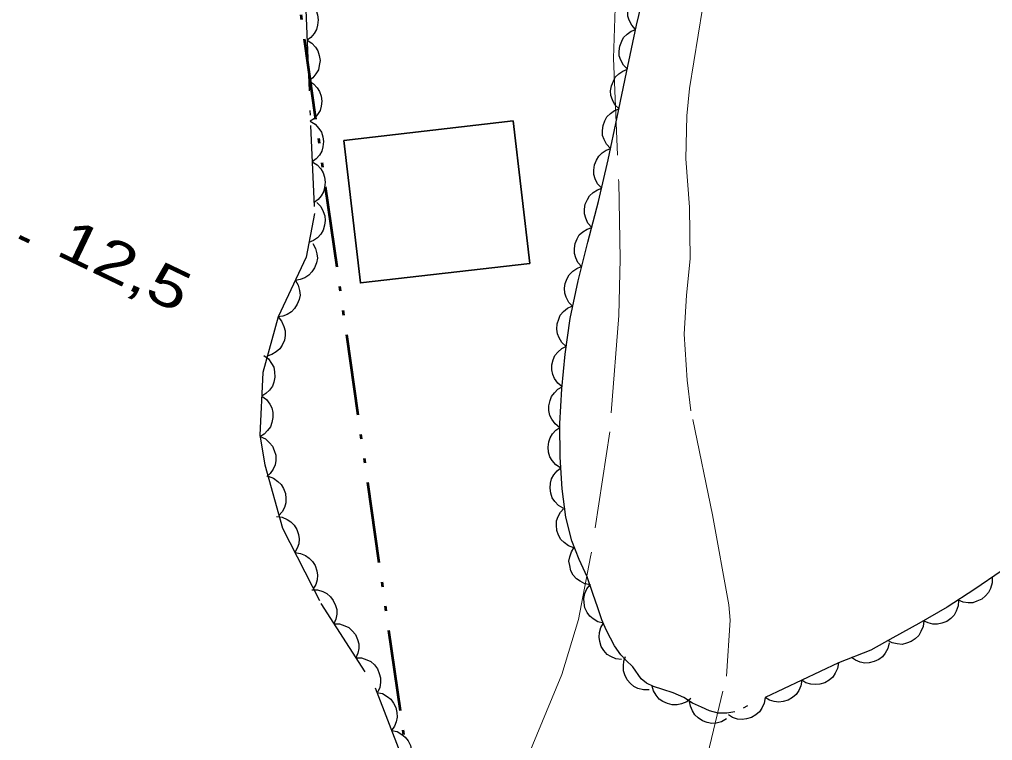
# Model space of a CAD drawing. Extents: x 355726 to 357533, y 5103782 to 5105258.
# Drawn here: x 356140.49 to 356176.45, y 5105001.25 to 5105027.89 of the extents above; entities that cross this region are included whole.
import ezdxf

# ---------------------------------------------------------------- set-up
doc = ezdxf.new("R2010")
doc.units = 0
doc.header["$LTSCALE"] = 0.6
for name, pattern in [('DASH_DOUBLE_DOT', [9.2, 5, -1.2, 0.3, -1.2, 0.3, -1.2]), ('DOT_DASHED', [7.7, 5, -1.2, 0.3, -1.2]), ('LONG_DASHED', [7.5, 6, -1.5])]:
    doc.linetypes.add(name, pattern=pattern)
for name, color, linetype, lineweight in [('2', 7, 'LONG_DASHED', 13), ('3', 7, 'Continuous', 140), ('31', 7, 'Continuous', 35), ('4', 7, 'DASH_DOUBLE_DOT', 53), ('44', 7, 'Continuous', 25)]:
    doc.layers.add(name, color=color, linetype=linetype, lineweight=lineweight)

msp = doc.modelspace()

# ---------------------------------------------------------------- linework, layer by layer
at = {"layer": '2'}
for points in [[(356165.65, 5104999.57), (356166.62, 5105003.62), (356166.76, 5105005.69), (356166.71, 5105006.26), (356166.1, 5105009.59), (356165.31, 5105013.43), (356165.17, 5105014.57), (356165.06, 5105016.26), (356165.14, 5105017.71), (356165.28, 5105019.05), (356165.25, 5105020.96), (356165.12, 5105022.74), (356165.16, 5105024.33), (356165.26, 5105025.34), (356165.74, 5105028.3), (356166.02, 5105033.32), (356166.11, 5105036.01), (356166.25, 5105036.91), (356167.08, 5105039.84), (356167.35, 5105041.43), (356167.57, 5105042.13), (356167.83, 5105042.71)], [(356162.55, 5105029.68), (356162.44, 5105026.47), (356162.64, 5105021.88), (356162.69, 5105019.05), (356162.64, 5105016.95), (356162.31, 5105012.66), (356161.6, 5105008.03), (356161.15, 5105005.72), (356160.54, 5105003.68), (356159.25, 5105000.59)]]:
    msp.add_lwpolyline(points, dxfattribs=at)
at = {"layer": '3'}
msp.add_line((356140.49, 5105019.86), (356140.85, 5105019.69), dxfattribs=at)
at = {"layer": '31'}
msp.add_lwpolyline([(356158.74, 5105024.15), (356159.35, 5105018.88), (356153.09, 5105018.16), (356152.48, 5105023.42), (356158.74, 5105024.15)], close=True, dxfattribs=at)
at = {"layer": '4'}
msp.add_lwpolyline([(356177.31, 5104896.7), (356162.28, 5104952.8), (356155.35, 5104996.88), (356148.26, 5105046.53), (356143.19, 5105083.66), (356158.61, 5105101.48), (356161.38, 5105105.71)], dxfattribs=at)
at = {"layer": '44', "linetype": 'DOT_DASHED'}
for points in [[(356146.42, 5105066.19), (356148.46, 5105052.53), (356149.01, 5105044.69), (356150.3, 5105037.81), (356150.9, 5105034.3), (356151.01, 5105031.66), (356151.07, 5105028.25), (356151.25, 5105023.98), (356151.4, 5105020.72), (356151.09, 5105019.11), (356150.05, 5105016.91), (356149.49, 5105014.85), (356149.38, 5105012.53), (356149.56, 5105011.44), (356150.21, 5105009.09), (356151.63, 5105006.31), (356153.64, 5105003.19), (356154.61, 5105000.67)], [(356170.76, 5105004.12), (356166.93, 5105002.3), (356166.63, 5105002.26), (356166.31, 5105002.26), (356166, 5105002.34), (356165.7, 5105002.48), (356165.37, 5105002.63), (356165.04, 5105002.83), (356164.65, 5105003.01), (356164.27, 5105003.13), (356163.92, 5105003.24), (356163.66, 5105003.36), (356163.47, 5105003.53), (356163.16, 5105003.97), (356162.9, 5105004.22), (356162.72, 5105004.41), (356162.48, 5105004.75), (356162.34, 5105005.03), (356162.17, 5105005.34), (356162.02, 5105005.71), (356161.87, 5105006.15), (356161.68, 5105006.68), (356161.47, 5105007.29), (356161.18, 5105007.93), (356160.91, 5105008.63), (356160.69, 5105009.5), (356160.55, 5105010.55), (356160.48, 5105011.72), (356160.46, 5105012.96), (356160.54, 5105014.24), (356160.66, 5105015.53), (356160.84, 5105016.84), (356161.14, 5105018.23), (356161.5, 5105019.66), (356161.89, 5105021.17), (356162.25, 5105022.71), (356162.58, 5105024.28), (356162.93, 5105025.94), (356163.3, 5105027.69), (356163.72, 5105029.48)], [(356176.77, 5105007.51), (356175.8, 5105006.84), (356174.78, 5105006.18), (356173.73, 5105005.57), (356172.77, 5105005.04), (356171.96, 5105004.59), (356170.76, 5105004.12)]]:
    msp.add_lwpolyline(points, dxfattribs=at)
at = {"layer": '44'}
for points in [[(356163.26, 5105027.53), (356163.12, 5105027.68), (356163.03, 5105027.87), (356162.98, 5105028.02), (356162.98, 5105028.2), (356163, 5105028.38), (356163.08, 5105028.56), (356163.16, 5105028.7), (356163.28, 5105028.82), (356163.44, 5105028.93), (356163.61, 5105028.99)], [(356151.05, 5105028.63), (356151.23, 5105028.52), (356151.37, 5105028.36), (356151.46, 5105028.23), (356151.51, 5105028.06), (356151.53, 5105027.88), (356151.51, 5105027.69), (356151.47, 5105027.53), (356151.38, 5105027.38), (356151.26, 5105027.23), (356151.12, 5105027.13)], [(356162.96, 5105026.06), (356162.81, 5105026.21), (356162.72, 5105026.39), (356162.66, 5105026.55), (356162.65, 5105026.72), (356162.68, 5105026.91), (356162.75, 5105027.09), (356162.82, 5105027.23), (356162.95, 5105027.35), (356163.1, 5105027.46), (356163.27, 5105027.53)], [(356151.12, 5105027.13), (356151.3, 5105027.02), (356151.43, 5105026.87), (356151.52, 5105026.73), (356151.57, 5105026.56), (356151.6, 5105026.38), (356151.57, 5105026.19), (356151.54, 5105026.03), (356151.45, 5105025.88), (356151.33, 5105025.74), (356151.18, 5105025.63)], [(356162.65, 5105024.59), (356162.5, 5105024.74), (356162.41, 5105024.93), (356162.35, 5105025.08), (356162.34, 5105025.26), (356162.37, 5105025.44), (356162.44, 5105025.62), (356162.51, 5105025.76), (356162.64, 5105025.89), (356162.79, 5105025.99), (356162.96, 5105026.06)], [(356151.18, 5105025.63), (356151.36, 5105025.52), (356151.49, 5105025.37), (356151.58, 5105025.23), (356151.64, 5105025.06), (356151.66, 5105024.88), (356151.64, 5105024.69), (356151.6, 5105024.53), (356151.51, 5105024.38), (356151.39, 5105024.24), (356151.24, 5105024.13)], [(356162.34, 5105023.13), (356162.19, 5105023.28), (356162.1, 5105023.46), (356162.04, 5105023.61), (356162.04, 5105023.79), (356162.06, 5105023.97), (356162.13, 5105024.15), (356162.2, 5105024.3), (356162.33, 5105024.42), (356162.48, 5105024.53), (356162.65, 5105024.59)], [(356151.24, 5105024.13), (356151.42, 5105024.02), (356151.56, 5105023.87), (356151.65, 5105023.73), (356151.7, 5105023.56), (356151.73, 5105023.38), (356151.7, 5105023.19), (356151.67, 5105023.03), (356151.58, 5105022.88), (356151.46, 5105022.74), (356151.31, 5105022.63)], [(356162.01, 5105021.66), (356161.86, 5105021.82), (356161.77, 5105022), (356161.72, 5105022.16), (356161.72, 5105022.33), (356161.74, 5105022.52), (356161.82, 5105022.69), (356161.9, 5105022.84), (356162.03, 5105022.96), (356162.18, 5105023.06), (356162.35, 5105023.12)], [(356151.31, 5105022.63), (356151.49, 5105022.52), (356151.63, 5105022.37), (356151.72, 5105022.23), (356151.77, 5105022.07), (356151.79, 5105021.88), (356151.77, 5105021.69), (356151.73, 5105021.53), (356151.64, 5105021.38), (356151.53, 5105021.24), (356151.38, 5105021.13)], [(356161.64, 5105020.21), (356161.5, 5105020.37), (356161.42, 5105020.55), (356161.37, 5105020.71), (356161.37, 5105020.88), (356161.4, 5105021.07), (356161.48, 5105021.24), (356161.56, 5105021.38), (356161.69, 5105021.5), (356161.85, 5105021.6), (356162.02, 5105021.66)], [(356151.48, 5105021.13), (356151.63, 5105020.98), (356151.72, 5105020.8), (356151.78, 5105020.64), (356151.79, 5105020.47), (356151.77, 5105020.29), (356151.71, 5105020.11), (356151.63, 5105019.96), (356151.51, 5105019.83), (356151.36, 5105019.72), (356151.19, 5105019.65)], [(356161.27, 5105018.75), (356161.13, 5105018.91), (356161.05, 5105019.09), (356161, 5105019.25), (356161, 5105019.43), (356161.03, 5105019.61), (356161.1, 5105019.79), (356161.18, 5105019.93), (356161.31, 5105020.05), (356161.47, 5105020.15), (356161.64, 5105020.21)], [(356151.33, 5105019.61), (356151.43, 5105019.43), (356151.48, 5105019.23), (356151.5, 5105019.07), (356151.47, 5105018.9), (356151.4, 5105018.72), (356151.29, 5105018.57), (356151.19, 5105018.44), (356151.04, 5105018.35), (356150.86, 5105018.28), (356150.69, 5105018.25)], [(356160.94, 5105017.29), (356160.79, 5105017.44), (356160.7, 5105017.63), (356160.65, 5105017.78), (356160.64, 5105017.96), (356160.66, 5105018.14), (356160.73, 5105018.32), (356160.81, 5105018.46), (356160.94, 5105018.59), (356161.09, 5105018.69), (356161.25, 5105018.76)], [(356150.69, 5105018.25), (356150.79, 5105018.07), (356150.84, 5105017.88), (356150.86, 5105017.71), (356150.83, 5105017.54), (356150.76, 5105017.37), (356150.65, 5105017.21), (356150.54, 5105017.09), (356150.39, 5105016.99), (356150.22, 5105016.93), (356150.04, 5105016.9)], [(356160.7, 5105015.81), (356160.54, 5105015.95), (356160.44, 5105016.13), (356160.37, 5105016.28), (356160.35, 5105016.45), (356160.36, 5105016.64), (356160.42, 5105016.82), (356160.48, 5105016.97), (356160.6, 5105017.1), (356160.74, 5105017.22), (356160.9, 5105017.3)], [(356150.05, 5105016.9), (356150.18, 5105016.74), (356150.26, 5105016.55), (356150.31, 5105016.39), (356150.31, 5105016.22), (356150.28, 5105016.04), (356150.2, 5105015.86), (356150.11, 5105015.72), (356149.98, 5105015.61), (356149.82, 5105015.51), (356149.65, 5105015.45)], [(356160.55, 5105014.32), (356160.39, 5105014.45), (356160.27, 5105014.62), (356160.2, 5105014.77), (356160.17, 5105014.94), (356160.17, 5105015.13), (356160.22, 5105015.31), (356160.28, 5105015.47), (356160.39, 5105015.6), (356160.53, 5105015.73), (356160.69, 5105015.81)], [(356149.52, 5105015.47), (356149.69, 5105015.35), (356149.81, 5105015.18), (356149.89, 5105015.04), (356149.92, 5105014.87), (356149.93, 5105014.68), (356149.89, 5105014.49), (356149.84, 5105014.34), (356149.73, 5105014.2), (356149.6, 5105014.07), (356149.45, 5105013.97)], [(356160.45, 5105012.82), (356160.29, 5105012.95), (356160.17, 5105013.12), (356160.09, 5105013.26), (356160.06, 5105013.44), (356160.05, 5105013.62), (356160.1, 5105013.81), (356160.15, 5105013.96), (356160.26, 5105014.1), (356160.39, 5105014.23), (356160.55, 5105014.32)], [(356149.45, 5105013.97), (356149.62, 5105013.85), (356149.74, 5105013.68), (356149.82, 5105013.54), (356149.85, 5105013.37), (356149.86, 5105013.18), (356149.82, 5105013), (356149.77, 5105012.84), (356149.66, 5105012.7), (356149.53, 5105012.57), (356149.38, 5105012.47)], [(356160.49, 5105011.32), (356160.31, 5105011.44), (356160.18, 5105011.59), (356160.09, 5105011.73), (356160.04, 5105011.9), (356160.03, 5105012.09), (356160.05, 5105012.28), (356160.1, 5105012.43), (356160.19, 5105012.58), (356160.31, 5105012.72), (356160.46, 5105012.82)], [(356149.39, 5105012.48), (356149.58, 5105012.39), (356149.73, 5105012.25), (356149.84, 5105012.13), (356149.91, 5105011.97), (356149.96, 5105011.79), (356149.96, 5105011.6), (356149.94, 5105011.43), (356149.87, 5105011.27), (356149.76, 5105011.12), (356149.63, 5105011)], [(356160.59, 5105009.83), (356160.41, 5105009.93), (356160.28, 5105010.08), (356160.18, 5105010.22), (356160.13, 5105010.39), (356160.1, 5105010.57), (356160.12, 5105010.76), (356160.16, 5105010.92), (356160.24, 5105011.07), (356160.36, 5105011.21), (356160.5, 5105011.32)], [(356149.68, 5105011.01), (356149.88, 5105010.94), (356150.04, 5105010.82), (356150.16, 5105010.71), (356150.25, 5105010.56), (356150.32, 5105010.38), (356150.34, 5105010.19), (356150.34, 5105010.03), (356150.28, 5105009.86), (356150.2, 5105009.7), (356150.08, 5105009.56)], [(356149.99, 5105009.52), (356150.2, 5105009.5), (356150.38, 5105009.42), (356150.52, 5105009.33), (356150.64, 5105009.2), (356150.74, 5105009.04), (356150.8, 5105008.86), (356150.83, 5105008.7), (356150.81, 5105008.52), (356150.76, 5105008.35), (356150.67, 5105008.19)], [(356160.98, 5105008.37), (356160.78, 5105008.44), (356160.62, 5105008.56), (356160.5, 5105008.68), (356160.41, 5105008.83), (356160.35, 5105009.01), (356160.34, 5105009.2), (356160.34, 5105009.36), (356160.4, 5105009.53), (356160.49, 5105009.69), (356160.61, 5105009.82)], [(356150.67, 5105008.19), (356150.88, 5105008.16), (356151.06, 5105008.08), (356151.2, 5105007.99), (356151.32, 5105007.86), (356151.42, 5105007.71), (356151.48, 5105007.52), (356151.51, 5105007.36), (356151.49, 5105007.19), (356151.44, 5105007.01), (356151.35, 5105006.85)], [(356161.6, 5105007), (356161.39, 5105007.04), (356161.21, 5105007.13), (356161.08, 5105007.22), (356160.96, 5105007.36), (356160.87, 5105007.52), (356160.83, 5105007.71), (356160.8, 5105007.87), (356160.83, 5105008.04), (356160.89, 5105008.22), (356160.98, 5105008.37)], [(356162.07, 5105005.58), (356161.87, 5105005.63), (356161.7, 5105005.74), (356161.57, 5105005.84), (356161.47, 5105005.98), (356161.39, 5105006.15), (356161.36, 5105006.34), (356161.35, 5105006.5), (356161.39, 5105006.68), (356161.46, 5105006.85), (356161.57, 5105006.99)], [(356176.44, 5105007.28), (356176.44, 5105007.07), (356176.38, 5105006.87), (356176.31, 5105006.72), (356176.2, 5105006.59), (356176.06, 5105006.47), (356175.88, 5105006.39), (356175.73, 5105006.34), (356175.55, 5105006.33), (356175.37, 5105006.36), (356175.2, 5105006.43)], [(356151.3, 5105006.82), (356151.51, 5105006.82), (356151.7, 5105006.75), (356151.85, 5105006.68), (356151.98, 5105006.56), (356152.09, 5105006.42), (356152.17, 5105006.24), (356152.22, 5105006.09), (356152.22, 5105005.91), (356152.18, 5105005.73), (356152.11, 5105005.56)], [(356175.2, 5105006.42), (356175.19, 5105006.22), (356175.11, 5105006.03), (356175.04, 5105005.88), (356174.91, 5105005.76), (356174.76, 5105005.65), (356174.58, 5105005.58), (356174.42, 5105005.54), (356174.25, 5105005.55), (356174.07, 5105005.59), (356173.9, 5105005.67)], [(356152.11, 5105005.56), (356152.32, 5105005.56), (356152.51, 5105005.49), (356152.66, 5105005.42), (356152.79, 5105005.3), (356152.91, 5105005.16), (356152.98, 5105004.98), (356153.03, 5105004.82), (356153.03, 5105004.65), (356153, 5105004.47), (356152.92, 5105004.3)], [(356162.74, 5105004.24), (356162.53, 5105004.26), (356162.35, 5105004.35), (356162.21, 5105004.43), (356162.09, 5105004.57), (356161.99, 5105004.72), (356161.94, 5105004.91), (356161.91, 5105005.07), (356161.93, 5105005.24), (356161.98, 5105005.42), (356162.07, 5105005.58)], [(356173.91, 5105005.67), (356173.89, 5105005.46), (356173.81, 5105005.27), (356173.73, 5105005.13), (356173.6, 5105005.01), (356173.45, 5105004.9), (356173.27, 5105004.84), (356173.11, 5105004.8), (356172.93, 5105004.82), (356172.75, 5105004.86), (356172.59, 5105004.94)], [(356172.63, 5105004.85), (356172.59, 5105004.65), (356172.49, 5105004.47), (356172.39, 5105004.34), (356172.25, 5105004.24), (356172.08, 5105004.16), (356171.89, 5105004.12), (356171.73, 5105004.1), (356171.56, 5105004.14), (356171.39, 5105004.21), (356171.24, 5105004.31)], [(356152.92, 5105004.3), (356153.13, 5105004.3), (356153.33, 5105004.23), (356153.48, 5105004.16), (356153.61, 5105004.04), (356153.72, 5105003.9), (356153.79, 5105003.72), (356153.84, 5105003.56), (356153.84, 5105003.39), (356153.81, 5105003.2), (356153.74, 5105003.04)], [(356163.76, 5105003.12), (356163.55, 5105003.12), (356163.35, 5105003.17), (356163.2, 5105003.24), (356163.07, 5105003.35), (356162.95, 5105003.49), (356162.86, 5105003.67), (356162.81, 5105003.82), (356162.81, 5105004), (356162.83, 5105004.18), (356162.89, 5105004.35)], [(356170.76, 5105004.12), (356170.73, 5105003.91), (356170.64, 5105003.73), (356170.55, 5105003.59), (356170.42, 5105003.48), (356170.26, 5105003.38), (356170.07, 5105003.33), (356169.91, 5105003.31), (356169.74, 5105003.33), (356169.56, 5105003.38), (356169.41, 5105003.48)], [(356169.41, 5105003.48), (356169.37, 5105003.27), (356169.29, 5105003.09), (356169.2, 5105002.95), (356169.06, 5105002.83), (356168.9, 5105002.74), (356168.72, 5105002.69), (356168.56, 5105002.66), (356168.38, 5105002.69), (356168.21, 5105002.74), (356168.05, 5105002.83)], [(356153.7, 5105003.02), (356153.91, 5105002.98), (356154.08, 5105002.87), (356154.22, 5105002.77), (356154.32, 5105002.63), (356154.4, 5105002.46), (356154.44, 5105002.28), (356154.45, 5105002.11), (356154.41, 5105001.94), (356154.35, 5105001.77), (356154.24, 5105001.62)], [(356165.31, 5105002.8), (356165.15, 5105002.67), (356164.96, 5105002.6), (356164.8, 5105002.56), (356164.62, 5105002.57), (356164.44, 5105002.61), (356164.27, 5105002.69), (356164.13, 5105002.78), (356164.02, 5105002.92), (356163.93, 5105003.08), (356163.88, 5105003.25)], [(356166.62, 5105002.05), (356166.44, 5105001.94), (356166.24, 5105001.89), (356166.08, 5105001.88), (356165.91, 5105001.91), (356165.73, 5105001.97), (356165.57, 5105002.08), (356165.45, 5105002.19), (356165.36, 5105002.34), (356165.29, 5105002.51), (356165.26, 5105002.69)], [(356168.05, 5105002.83), (356168.02, 5105002.63), (356167.93, 5105002.44), (356167.84, 5105002.3), (356167.71, 5105002.19), (356167.55, 5105002.1), (356167.36, 5105002.05), (356167.2, 5105002.02), (356167.03, 5105002.04), (356166.85, 5105002.1), (356166.7, 5105002.19)], [(356154.24, 5105001.62), (356154.45, 5105001.58), (356154.62, 5105001.47), (356154.75, 5105001.37), (356154.86, 5105001.23), (356154.94, 5105001.06), (356154.98, 5105000.88), (356154.99, 5105000.71), (356154.95, 5105000.54), (356154.88, 5105000.37), (356154.78, 5105000.22)]]:
    msp.add_lwpolyline(points, dxfattribs=at)

# ---------------------------------------------------------------- texts
at = {"layer": '3', "width": 1.3}
msp.add_text('12,5   ', height=1.5, rotation=334.423, dxfattribs=at).set_placement((356141.78, 5105019.22))

doc.saveas('drawing.dxf')
